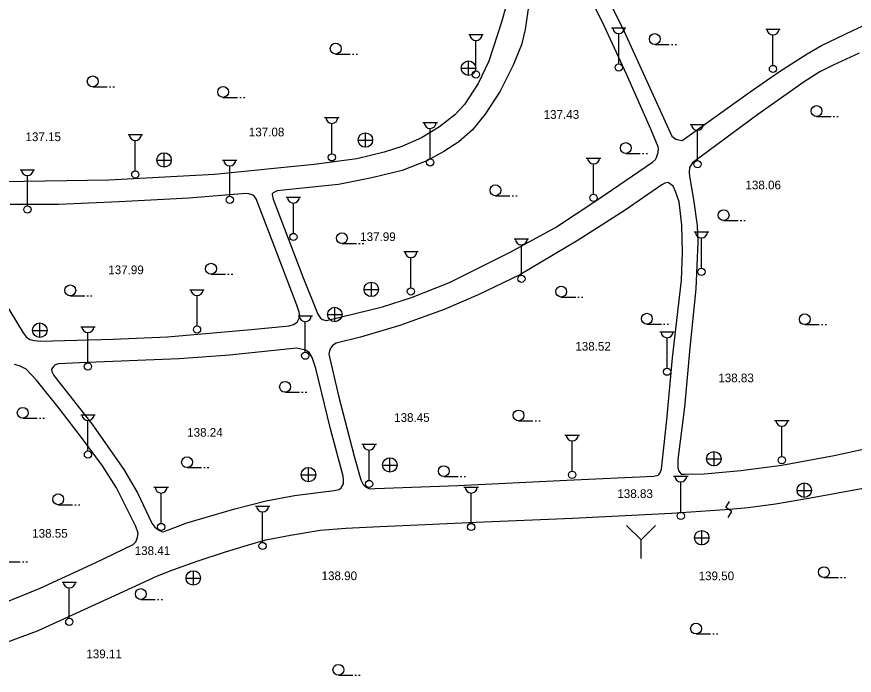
# Model space of a CAD drawing. Extents: x 419101 to 420177, y 4451541 to 4452254.
# Drawn here: x 419490.6 to 419606.3, y 4452063.7 to 4452154.7 of the extents above; entities that cross this region are included whole.
import ezdxf

# ---------------------------------------------------------------- set-up
doc = ezdxf.new("R2010")
doc.units = 0
doc.layers.add('3_HALİHAZIR', color=7, linetype='Continuous')

msp = doc.modelspace()

# ---------------------------------------------------------------- linework, layer by layer
at = {"layer": '3_HALİHAZIR'}
for p, q in [((419572.78, 4452153.16), (419574.78, 4452153.16)), ((419594.1, 4452152.97), (419596.1, 4452152.97)), ((419553.05, 4452152.21), (419555.05, 4452152.21)), ((419573.78, 4452148.16), (419573.78, 4452152.36)), ((419595.1, 4452147.97), (419595.1, 4452152.16)), ((419554.05, 4452147.21), (419554.05, 4452151.4)), ((419578.76, 4452150.85), (419580.76, 4452150.85)), ((419581.06, 4452150.85), (419581.26, 4452150.85)), ((419581.56, 4452150.85), (419581.76, 4452150.85)), ((419534.67, 4452149.53), (419536.67, 4452149.53)), ((419536.97, 4452149.53), (419537.17, 4452149.53)), ((419537.47, 4452149.53), (419537.67, 4452149.53)), ((419553.03, 4452146.58), (419553.03, 4452148.58)), ((419552.01, 4452147.57), (419554.01, 4452147.57)), ((419501.08, 4452145.01), (419503.08, 4452145.01)), ((419503.38, 4452145.01), (419503.58, 4452145.01)), ((419503.88, 4452145.01), (419504.08, 4452145.01)), ((419519.11, 4452143.54), (419521.11, 4452143.54)), ((419521.41, 4452143.54), (419521.61, 4452143.54)), ((419521.91, 4452143.54), (419522.11, 4452143.54)), ((419533.13, 4452140.76), (419535.13, 4452140.76)), ((419601.12, 4452140.9), (419603.12, 4452140.9)), ((419603.42, 4452140.9), (419603.62, 4452140.9)), ((419603.92, 4452140.9), (419604.12, 4452140.9)), ((419534.13, 4452135.76), (419534.13, 4452139.95)), ((419546.72, 4452140.06), (419548.72, 4452140.06)), ((419547.72, 4452135.06), (419547.72, 4452139.25)), ((419583.66, 4452139.81), (419585.66, 4452139.81)), ((419584.66, 4452134.81), (419584.66, 4452139.01)), ((419505.97, 4452138.4), (419507.97, 4452138.4)), ((419538.77, 4452136.65), (419538.77, 4452138.65)), ((419506.97, 4452133.4), (419506.97, 4452137.59)), ((419537.75, 4452137.64), (419539.75, 4452137.64)), ((419510.96, 4452133.89), (419510.96, 4452135.89)), ((419574.76, 4452135.79), (419576.76, 4452135.79)), ((419577.06, 4452135.79), (419577.26, 4452135.79)), ((419577.56, 4452135.79), (419577.76, 4452135.79)), ((419509.94, 4452134.88), (419511.94, 4452134.88)), ((419519.02, 4452134.89), (419521.02, 4452134.89)), ((419569.3, 4452135.16), (419571.3, 4452135.16)), ((419570.3, 4452130.16), (419570.3, 4452134.36)), ((419491.06, 4452133.55), (419493.06, 4452133.55)), ((419520.02, 4452129.89), (419520.02, 4452134.08)), ((419492.06, 4452128.55), (419492.06, 4452132.75)), ((419527.82, 4452129.76), (419529.82, 4452129.76)), ((419556.74, 4452129.96), (419558.74, 4452129.96)), ((419559.04, 4452129.96), (419559.24, 4452129.96)), ((419559.54, 4452129.96), (419559.74, 4452129.96)), ((419528.82, 4452124.76), (419528.82, 4452128.96)), ((419588.27, 4452126.53), (419590.27, 4452126.53)), ((419590.57, 4452126.53), (419590.77, 4452126.53)), ((419591.07, 4452126.53), (419591.27, 4452126.53)), ((419559.33, 4452123.99), (419561.33, 4452123.99)), ((419584.21, 4452124.95), (419586.21, 4452124.95)), ((419585.21, 4452119.95), (419585.21, 4452124.14)), ((419535.53, 4452123.34), (419537.53, 4452123.34)), ((419537.83, 4452123.34), (419538.03, 4452123.34)), ((419538.33, 4452123.34), (419538.53, 4452123.34)), ((419560.33, 4452118.99), (419560.33, 4452123.18)), ((419544.06, 4452122.24), (419546.06, 4452122.24)), ((419545.06, 4452117.24), (419545.06, 4452121.44)), ((419517.43, 4452119.13), (419519.43, 4452119.13)), ((419519.73, 4452119.13), (419519.93, 4452119.13)), ((419520.23, 4452119.13), (419520.43, 4452119.13)), ((419514.5, 4452116.98), (419516.5, 4452116.98)), ((419538.58, 4452117.01), (419540.58, 4452117.01)), ((419539.6, 4452116.02), (419539.6, 4452118.02)), ((419497.98, 4452116.13), (419499.98, 4452116.13)), ((419500.28, 4452116.13), (419500.48, 4452116.13)), ((419500.78, 4452116.13), (419500.98, 4452116.13)), ((419515.5, 4452111.98), (419515.5, 4452116.17)), ((419565.83, 4452115.96), (419567.83, 4452115.96)), ((419568.13, 4452115.96), (419568.33, 4452115.96)), ((419568.63, 4452115.96), (419568.83, 4452115.96)), ((419533.54, 4452113.53), (419535.54, 4452113.53)), ((419534.56, 4452112.54), (419534.56, 4452114.54)), ((419493.79, 4452110.37), (419493.79, 4452112.37)), ((419529.46, 4452113.36), (419531.46, 4452113.36)), ((419530.46, 4452108.36), (419530.46, 4452112.55)), ((419492.77, 4452111.36), (419494.77, 4452111.36)), ((419499.42, 4452111.87), (419501.42, 4452111.87)), ((419577.67, 4452112.22), (419579.67, 4452112.22)), ((419579.46, 4452111.15), (419581.46, 4452111.15)), ((419579.97, 4452112.22), (419580.17, 4452112.22)), ((419580.47, 4452112.22), (419580.67, 4452112.22)), ((419599.49, 4452112.15), (419601.49, 4452112.15)), ((419601.79, 4452112.15), (419601.99, 4452112.15)), ((419602.29, 4452112.15), (419602.49, 4452112.15)), ((419500.42, 4452106.87), (419500.42, 4452111.06)), ((419580.46, 4452106.15), (419580.46, 4452110.35)), ((419527.66, 4452102.81), (419529.66, 4452102.81)), ((419529.96, 4452102.81), (419530.16, 4452102.81)), ((419530.46, 4452102.81), (419530.66, 4452102.81)), ((419499.43, 4452099.7), (419501.43, 4452099.7)), ((419491.41, 4452099.22), (419493.41, 4452099.22)), ((419493.71, 4452099.22), (419493.91, 4452099.22)), ((419494.21, 4452099.22), (419494.41, 4452099.22)), ((419500.43, 4452094.7), (419500.43, 4452098.89)), ((419559.93, 4452098.86), (419561.93, 4452098.86)), ((419562.23, 4452098.86), (419562.43, 4452098.86)), ((419562.73, 4452098.86), (419562.93, 4452098.86)), ((419595.32, 4452098.93), (419597.32, 4452098.93)), ((419596.32, 4452093.93), (419596.32, 4452098.12)), ((419566.35, 4452096.9), (419568.35, 4452096.9)), ((419567.35, 4452091.9), (419567.35, 4452096.09)), ((419538.28, 4452095.64), (419540.28, 4452095.64)), ((419539.28, 4452090.64), (419539.28, 4452094.83)), ((419586.95, 4452092.62), (419586.95, 4452094.62)), ((419541.14, 4452092.75), (419543.14, 4452092.75)), ((419542.16, 4452091.76), (419542.16, 4452093.76)), ((419585.93, 4452093.61), (419587.93, 4452093.61)), ((419514.12, 4452092.4), (419516.12, 4452092.4)), ((419516.42, 4452092.4), (419516.62, 4452092.4)), ((419516.92, 4452092.4), (419517.12, 4452092.4)), ((419530.92, 4452090.43), (419530.92, 4452092.43)), ((419529.9, 4452091.42), (419531.9, 4452091.42)), ((419549.6, 4452091.17), (419551.6, 4452091.17)), ((419551.9, 4452091.17), (419552.1, 4452091.17)), ((419552.4, 4452091.17), (419552.6, 4452091.17)), ((419581.36, 4452091.24), (419583.36, 4452091.24)), ((419582.36, 4452086.24), (419582.36, 4452090.44)), ((419509.54, 4452089.7), (419511.54, 4452089.7)), ((419552.39, 4452089.7), (419554.39, 4452089.7)), ((419598.41, 4452089.26), (419600.41, 4452089.26)), ((419599.43, 4452088.27), (419599.43, 4452090.27)), ((419510.54, 4452084.7), (419510.54, 4452088.89)), ((419553.39, 4452084.7), (419553.39, 4452088.9)), ((419496.31, 4452087.28), (419498.31, 4452087.28)), ((419498.61, 4452087.28), (419498.81, 4452087.28)), ((419499.11, 4452087.28), (419499.31, 4452087.28)), ((419523.56, 4452087.08), (419525.56, 4452087.08)), ((419524.56, 4452082.08), (419524.56, 4452086.27)), ((419576.86, 4452082.42), (419574.86, 4452084.42)), ((419576.86, 4452082.42), (419578.87, 4452084.42)), ((419585.27, 4452081.71), (419585.27, 4452083.71)), ((419576.86, 4452079.83), (419576.86, 4452082.42)), ((419584.25, 4452082.7), (419586.25, 4452082.7)), ((419489.06, 4452079.4), (419491.06, 4452079.4)), ((419491.36, 4452079.4), (419491.56, 4452079.4)), ((419491.86, 4452079.4), (419492.06, 4452079.4)), ((419515, 4452076.15), (419515, 4452078.15)), ((419496.85, 4452076.59), (419498.85, 4452076.59)), ((419513.98, 4452077.14), (419515.98, 4452077.14)), ((419602.14, 4452077.21), (419604.14, 4452077.21)), ((419604.44, 4452077.21), (419604.64, 4452077.21)), ((419604.94, 4452077.21), (419605.14, 4452077.21)), ((419497.85, 4452071.59), (419497.85, 4452075.78)), ((419507.73, 4452074.19), (419509.73, 4452074.19)), ((419510.03, 4452074.19), (419510.23, 4452074.19)), ((419510.53, 4452074.19), (419510.73, 4452074.19)), ((419584.47, 4452069.42), (419586.47, 4452069.42)), ((419586.77, 4452069.42), (419586.97, 4452069.42)), ((419587.27, 4452069.42), (419587.47, 4452069.42)), ((419535.03, 4452063.72), (419537.03, 4452063.72)), ((419537.33, 4452063.72), (419537.53, 4452063.72)), ((419537.83, 4452063.72), (419538.03, 4452063.72))]:
    msp.add_line(p, q, dxfattribs=at)
for points in [[(419571.48, 4452158.71), (419574.28, 4452153.17), (419577.86, 4452145.39), (419581.13, 4452138.2), (419581.65, 4452137.76), (419581.72, 4452137.76), (419582.03, 4452137.66), (419582.54, 4452137.6), (419591.94, 4452144.33), (419596.02, 4452147.14), (419599.83, 4452149.57), (419601.79, 4452150.7), (419606.15, 4452152.78), (419610.5, 4452154.79)], [(419561.39, 4452156.72), (419560.86, 4452152.94), (419560.35, 4452150.79), (419559.19, 4452148), (419557.41, 4452144.4), (419555.33, 4452141.22), (419553.59, 4452139.05), (419551.68, 4452137.39), (419549.61, 4452136.09), (419547.24, 4452134.77), (419543.86, 4452133.43), (419539.65, 4452132.42), (419535.03, 4452131.49), (419529.21, 4452130.89), (419526.58, 4452130.62), (419526, 4452130.37), (419525.9, 4452130.23), (419525.9, 4452130.12), (419526.01, 4452129.49), (419530.12, 4452118.76), (419532.21, 4452113.58), (419532.58, 4452113.05), (419532.84, 4452112.84), (419533.35, 4452112.73), (419533.4, 4452112.73), (419541.11, 4452114.62), (419545.16, 4452115.9), (419550.41, 4452117.99), (419558.68, 4452122.12), (419565.03, 4452125.55), (419571.05, 4452129.53), (419578.45, 4452134.58), (419578.85, 4452134.95), (419578.99, 4452135.24), (419579.21, 4452135.92), (419579.27, 4452136.51), (419579.25, 4452136.69), (419578.2, 4452139.14), (419574.86, 4452146.73), (419571.52, 4452153.95), (419569.28, 4452158.44)], [(419558.1, 4452155.72), (419557.58, 4452153.92), (419555.81, 4452148.53), (419554.37, 4452145.48), (419552.45, 4452142.57), (419551.12, 4452141.11), (419549.01, 4452139.47), (419546.52, 4452137.95), (419543.79, 4452136.76), (419541.34, 4452135.96), (419537.58, 4452135.05), (419531.69, 4452134.25), (419517.9, 4452132.9), (419503.32, 4452132.09), (419488.66, 4452131.89)], [(419606.99, 4452149.67), (419603.4, 4452147.99), (419601.56, 4452147.06), (419599.42, 4452145.69), (419593.02, 4452141.19), (419583.98, 4452134.52), (419583.58, 4452133.86), (419583.52, 4452133.19), (419583.55, 4452132.65), (419584.09, 4452129.43), (419584.63, 4452125.85), (419584.72, 4452123.54), (419584.43, 4452117.11), (419583.59, 4452108.93), (419582.87, 4452100.77), (419581.97, 4452093.53), (419581.96, 4452092.37), (419582.08, 4452091.91), (419582.42, 4452091.48), (419582.9, 4452091.49), (419585.61, 4452091.56), (419590.66, 4452092), (419596.32, 4452092.76), (419603.55, 4452094.08), (419609.25, 4452095.33)], [(419481.92, 4452126.69), (419491.47, 4452111.02), (419491.9, 4452110.49), (419492.41, 4452110.12), (419493.03, 4452109.96), (419493.86, 4452109.87), (419503.93, 4452110.15), (419511.4, 4452110.45), (419522.96, 4452111.47), (419528.22, 4452112), (419528.85, 4452112.18), (419529.33, 4452112.48), (419529.61, 4452113.03), (419529.71, 4452113.34), (419529.61, 4452113.86), (419529.3, 4452114.84), (419526.24, 4452122.79), (419523.67, 4452129.55), (419523.35, 4452129.97), (419522.66, 4452130.23), (419522.23, 4452130.25), (419514.37, 4452129.6), (419504.74, 4452129.1), (419496.37, 4452128.74), (419489.69, 4452128.73)], [(419486.1, 4452072.64), (419493.83, 4452075.74), (419501.43, 4452079.24), (419506.66, 4452081.79), (419507.05, 4452082.14), (419507.29, 4452082.76), (419507.35, 4452083.36), (419507.06, 4452084.27), (419504.35, 4452089.6), (419502.44, 4452092.64), (419499.66, 4452096.38), (419496.5, 4452100.54), (419493.32, 4452104.48), (419491.87, 4452106.02), (419490.98, 4452106.46), (419490.27, 4452106.66)], [(419485.79, 4452067.05), (419493.43, 4452069.85), (419503.63, 4452074.5), (419510.02, 4452077.47), (419512.16, 4452078.28), (419515.53, 4452079.49), (419519.44, 4452080.79), (419522.49, 4452081.71), (419525.01, 4452082.41), (419528.4, 4452083.06), (419532.5, 4452083.74), (419536.08, 4452084.05), (419540.75, 4452084.27), (419547.09, 4452084.56), (419554.08, 4452084.88), (419567.41, 4452085.44), (419581.09, 4452086.12), (419589.07, 4452086.64), (419591.68, 4452086.87), (419595.44, 4452087.4), (419600.29, 4452088.22), (419607.85, 4452089.61)], [(419588.9, 4452085.5), (419589.42, 4452086.35), (419588.56, 4452086.87), (419589.07, 4452087.73)]]:
    msp.add_lwpolyline(points, dxfattribs=at)
for points in [[(419540.14, 4452089.51), (419551.56, 4452089.95), (419566.62, 4452090.66), (419578.62, 4452091.22), (419579.23, 4452091.38), (419579.3, 4452091.44), (419579.51, 4452091.68), (419579.7, 4452092.21), (419580.43, 4452098.98), (419581.19, 4452107.57), (419582.44, 4452118.31), (419582.57, 4452122.16), (419582.5, 4452125.89), (419582.14, 4452129.12), (419581.64, 4452130.55), (419581.28, 4452131.26), (419580.6, 4452131.77), (419580.17, 4452131.68), (419579.74, 4452131.47), (419574.69, 4452127.97), (419568.19, 4452123.83), (419560.11, 4452119.02), (419554.36, 4452116.27), (419549.65, 4452114.24), (419543.52, 4452112.04), (419538.07, 4452110.4), (419534.74, 4452109.59), (419534.21, 4452109.27), (419533.98, 4452108.94), (419533.81, 4452108.54), (419533.71, 4452108.07), (419535.07, 4452102.31), (419537.23, 4452093.97), (419538.14, 4452090.71), (419538.46, 4452090.08), (419538.78, 4452089.73), (419539.34, 4452089.49)], [(419510.97, 4452083.56), (419514.09, 4452084.76), (419520.71, 4452086.7), (419525.06, 4452087.82), (419528.99, 4452088.57), (419534.45, 4452089.25), (419535.15, 4452089.38), (419535.42, 4452089.62), (419535.73, 4452090.17), (419535.74, 4452090.62), (419535.71, 4452091.2), (419533.93, 4452097.77), (419531.91, 4452106.08), (419531.39, 4452107.62), (419531.01, 4452108.3), (419530.48, 4452108.63), (419529.24, 4452108.9), (419519.99, 4452107.94), (419513.04, 4452107.44), (419499.26, 4452106.89), (419496.37, 4452106.76), (419495.9, 4452106.58), (419495.69, 4452106.43), (419495.39, 4452105.99), (419495.42, 4452105.67), (419495.72, 4452105.13), (419500.94, 4452098.44), (419505.37, 4452092.12), (419507.25, 4452088.92), (419509.24, 4452084.72), (419509.65, 4452084.17), (419509.91, 4452083.98), (419510.35, 4452083.7), (419510.66, 4452083.53)]]:
    msp.add_lwpolyline(points, close=True, dxfattribs=at)
for centre, radius in [((419578.76, 4452151.6), 0.75), ((419534.67, 4452150.28), 0.75), ((419553.02, 4452147.58), 1), ((419554.05, 4452146.71), 0.5), ((419573.78, 4452147.66), 0.5), ((419595.1, 4452147.47), 0.5), ((419501.08, 4452145.76), 0.75), ((419519.11, 4452144.29), 0.75), ((419601.12, 4452141.65), 0.75), ((419538.76, 4452137.65), 1), ((419574.76, 4452136.54), 0.75), ((419510.94, 4452134.9), 1), ((419534.13, 4452135.26), 0.5), ((419547.72, 4452134.56), 0.5), ((419584.66, 4452134.31), 0.5), ((419506.97, 4452132.9), 0.5), ((419556.74, 4452130.71), 0.75), ((419520.02, 4452129.39), 0.5), ((419570.3, 4452129.66), 0.5), ((419492.06, 4452128.05), 0.5), ((419588.27, 4452127.28), 0.75), ((419528.82, 4452124.26), 0.5), ((419535.53, 4452124.09), 0.75), ((419517.43, 4452119.88), 0.75), ((419585.21, 4452119.45), 0.5), ((419560.33, 4452118.49), 0.5), ((419497.98, 4452116.88), 0.75), ((419539.58, 4452117.02), 1), ((419545.06, 4452116.74), 0.5), ((419565.83, 4452116.71), 0.75), ((419534.54, 4452113.55), 1), ((419577.67, 4452112.97), 0.75), ((419599.49, 4452112.9), 0.75), ((419493.77, 4452111.38), 1), ((419515.5, 4452111.48), 0.5), ((419530.46, 4452107.86), 0.5), ((419500.42, 4452106.37), 0.5), ((419580.46, 4452105.65), 0.5), ((419527.66, 4452103.56), 0.75), ((419491.41, 4452099.97), 0.75), ((419559.93, 4452099.61), 0.75), ((419500.43, 4452094.2), 0.5), ((419514.12, 4452093.15), 0.75), ((419586.93, 4452093.63), 1), ((419596.32, 4452093.43), 0.5), ((419542.15, 4452092.77), 1), ((419549.6, 4452091.92), 0.75), ((419530.9, 4452091.43), 1), ((419567.35, 4452091.4), 0.5), ((419539.28, 4452090.14), 0.5), ((419599.42, 4452089.28), 1), ((419496.31, 4452088.03), 0.75), ((419582.36, 4452085.74), 0.5), ((419510.54, 4452084.2), 0.5), ((419553.39, 4452084.2), 0.5), ((419585.25, 4452082.72), 1), ((419524.56, 4452081.58), 0.5), ((419514.98, 4452077.16), 1), ((419602.14, 4452077.96), 0.75), ((419507.73, 4452074.94), 0.75), ((419497.85, 4452071.09), 0.5), ((419584.47, 4452070.17), 0.75), ((419535.03, 4452064.47), 0.75)]:
    msp.add_circle(centre, radius, dxfattribs=at)
for centre in [(419573.78, 4452153.19), (419595.1, 4452153), (419554.05, 4452152.24), (419534.13, 4452140.79), (419547.72, 4452140.09), (419584.66, 4452139.84), (419506.97, 4452138.43), (419520.02, 4452134.92), (419570.3, 4452135.19), (419492.06, 4452133.58), (419528.82, 4452129.79), (419560.33, 4452124.02), (419585.21, 4452124.98), (419545.06, 4452122.27), (419515.5, 4452117.01), (419530.46, 4452113.39), (419500.42, 4452111.9), (419580.46, 4452111.18), (419500.43, 4452099.73), (419596.32, 4452098.96), (419567.35, 4452096.93), (419539.28, 4452095.67), (419582.36, 4452091.27), (419510.54, 4452089.73), (419553.39, 4452089.73), (419524.56, 4452087.11), (419497.85, 4452076.62)]:
    msp.add_arc(centre, 0.837, 183.298, 356.9072, dxfattribs=at)

# ---------------------------------------------------------------- texts
for s, p in [('137.43 ', (419563.4, 4452140.58)), ('137.08 ', (419522.66, 4452138.16)), ('137.15 ', (419491.79, 4452137.5)), ('138.06 ', (419591.29, 4452130.84)), ('137.99 ', (419538.05, 4452123.7)), ('137.99 ', (419503.23, 4452119.12)), ('138.52 ', (419567.78, 4452108.56)), ('138.83 ', (419587.54, 4452104.19)), ('138.45 ', (419542.74, 4452098.72)), ('138.24 ', (419514.14, 4452096.67)), ('138.83 ', (419573.59, 4452088.2)), ('138.55 ', (419492.72, 4452082.72)), ('138.41 ', (419506.88, 4452080.33)), ('138.90 ', (419532.71, 4452076.86)), ('139.50 ', (419584.82, 4452076.85)), ('139.11 ', (419500.2, 4452066.07))]:
    msp.add_text(s, height=1.2, rotation=359.998, dxfattribs=at).set_placement(p)

doc.saveas('drawing.dxf')
